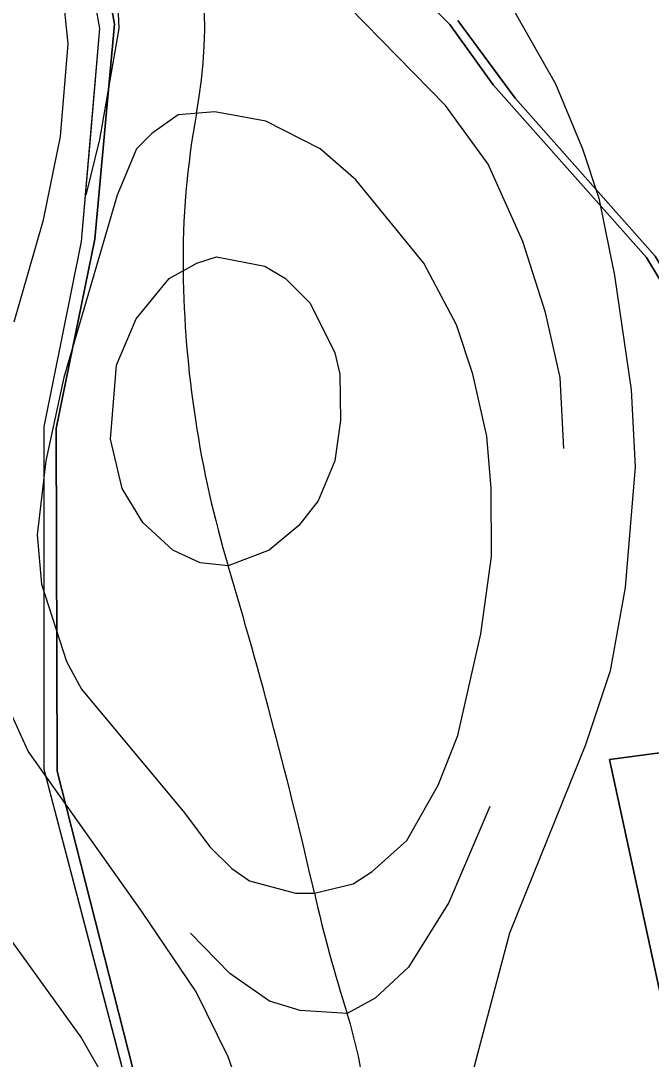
# Model space of a CAD drawing. Extents: x -510989 to -501240, y -1184665 to -1176089.
# Drawn here: x -510432.6 to -510228.6, y -1178670.8 to -1178334.5 of the extents above; entities that cross this region are included whole.
import ezdxf

# ---------------------------------------------------------------- set-up
doc = ezdxf.new("R2010")
doc.units = 0
for name, color, linetype in [('lesni_pozemek', 7, 'Continuous'), ('NAVRH_rozvodnice', 7, 'Continuous'), ('ostatni_plocha_x_ostatni_komunikace', 7, 'Continuous'), ('popis', 7, 'Continuous'), ('STAV_povodi', 7, 'Continuous'), ('vrstevnice_01', 7, 'Continuous'), ('vrstevnice_02', 7, 'Continuous'), ('vrstevnice_03', 7, 'Continuous')]:
    doc.layers.add(name, color=color, linetype=linetype)

msp = doc.modelspace()

# ---------------------------------------------------------------- linework, layer by layer
at = {"layer": 'lesni_pozemek'}
for points in [[(-510381.04, -1178734.06), (-510420.88, -1178577.47), (-510421.14, -1178466.58), (-510408.67, -1178405.28), (-510402.34, -1178335.6), (-510425.86, -1178204.15)], [(-510319.23, -1178310.15), (-510293.76, -1178335.76), (-510279.73, -1178355.25), (-510230.12, -1178411.23), (-510213.06, -1178439.47), (-510196.07, -1178464.34), (-510186.96, -1178488.21), (-510167.62, -1178523.59), (-510152.41, -1178542.1), (-510146.91, -1178561.07), (-510242.11, -1178573.72), (-510223.37, -1178660.41), (-510221.43, -1178669.35), (-510208.07, -1178731.15)], [(-510049.21, -1178321.31), (-509991.93, -1178379.18), (-509986.69, -1178390.43), (-509987.23, -1178391.41), (-510023.88, -1178398.02), (-510045.76, -1178398.48), (-510091.93, -1178408.03), (-510094.15, -1178408.49), (-510094.47, -1178425.14), (-510082.08, -1178461.41), (-510065.75, -1178490.34), (-510061.39, -1178503.69), (-510031.55, -1178532.57), (-510089.89, -1178542.86), (-510144.13, -1178560.58), (-510150.33, -1178540.25), (-510166.93, -1178518.96), (-510183.56, -1178490.36), (-510192.73, -1178464.93), (-510210.34, -1178439.16), (-510227.33, -1178410.72), (-510272.59, -1178359.57), (-510291.21, -1178334.45)]]:
    msp.add_lwpolyline(points, dxfattribs=at)
msp.add_lwpolyline([(-510146.91, -1178561.07), (-510143.65, -1178580.09), (-510128.82, -1178648.95), (-510223.37, -1178660.41), (-510242.11, -1178573.72)], close=True, dxfattribs=at)
at = {"layer": 'NAVRH_rozvodnice'}
for centre, radius, start, end in [((-510533.08, -1178335.38), 160, 349.5123, 51.304), ((-510118.77, -1178412.07), 261.34, 169.5123, 180.7519), ((-510030.27, -1178410.91), 349.86, 180.7519, 196.624), ((-511971.15, -1178990.4), 1675.69, 12.87549, 16.62404), ((-509851.05, -1178505.78), 499.1, 192.8755, 197.5161), ((-510470.68, -1178701.35), 150.67, 355.7868, 17.5161)]:
    msp.add_arc(centre, radius, start, end, dxfattribs=at)
at = {"layer": 'ostatni_plocha_x_ostatni_komunikace'}
for points in [[(-510441, -1179151), (-510432, -1179041), (-510433, -1179020), (-510429, -1178989), (-510426, -1178956), (-510412, -1178922), (-510407, -1178903), (-510402, -1178885), (-510400, -1178857), (-510399, -1178813), (-510391, -1178796), (-510388.94, -1178787.75), (-510387, -1178780), (-510388, -1178760), (-510384, -1178734), (-510425, -1178577), (-510425, -1178466), (-510413, -1178406), (-510407, -1178337), (-510431, -1178203), (-510507, -1178091), (-510517, -1178037), (-510522, -1177979), (-510527, -1177923)], [(-510523.48, -1177921.32), (-510513.02, -1178041.26), (-510501.95, -1178090.1), (-510478.78, -1178124.83), (-510474.81, -1178130.78), (-510425.86, -1178204.15), (-510402.34, -1178335.6), (-510408.67, -1178405.28), (-510421.14, -1178466.58), (-510420.88, -1178577.47), (-510381.04, -1178734.06), (-510385.72, -1178760.29), (-510385.28, -1178779.31), (-510386.97, -1178787.83), (-510388.81, -1178797.11), (-510396.72, -1178813.98), (-510397.46, -1178856.26), (-510399.61, -1178885.48), (-510409.14, -1178923.55), (-510423.37, -1178958.53), (-510430.57, -1179020.06), (-510429.46, -1179039.96), (-510430.62, -1179056.54), (-510433.11, -1179091.84)], [(-510124.74, -1178689.41), (-510127.13, -1178656.8), (-510128.82, -1178648.95), (-510143.65, -1178580.09), (-510146.91, -1178561.07), (-510152.41, -1178542.1), (-510167.62, -1178523.59), (-510186.96, -1178488.21), (-510196.07, -1178464.34), (-510213.06, -1178439.47), (-510230.12, -1178411.23), (-510279.73, -1178355.25), (-510293.76, -1178335.76), (-510319.23, -1178310.15)], [(-510291.21, -1178334.45), (-510272.59, -1178359.57), (-510227.33, -1178410.72), (-510210.34, -1178439.16), (-510192.73, -1178464.93), (-510183.56, -1178490.36), (-510166.93, -1178518.96), (-510150.33, -1178540.25), (-510144.13, -1178560.58), (-510141.11, -1178577.45), (-510139.25, -1178587.81), (-510133.16, -1178613.42), (-510125.13, -1178653.17), (-510121.93, -1178689.97)]]:
    msp.add_lwpolyline(points, dxfattribs=at)
at = {"layer": 'popis'}
msp.add_lwpolyline([(-510441, -1179151), (-510432, -1179041), (-510433, -1179020), (-510429, -1178989), (-510426, -1178956), (-510412, -1178922), (-510402, -1178885), (-510399.5, -1178835), (-510399, -1178813), (-510391, -1178796), (-510388.94, -1178787.75), (-510387, -1178780), (-510387.5, -1178770), (-510388, -1178760), (-510386, -1178747), (-510384, -1178734), (-510404.5, -1178655.5), (-510425, -1178577), (-510425, -1178521.5), (-510425, -1178466), (-510413, -1178406), (-510410, -1178371.5), (-510407, -1178337), (-510419, -1178270)], dxfattribs=at)
at = {"layer": 'STAV_povodi'}
for centre, radius, start, end in [((-510533.08, -1178335.38), 160, 349.5123, 51.304), ((-510118.77, -1178412.07), 261.34, 169.5123, 180.7519), ((-510030.27, -1178410.91), 349.86, 180.7519, 196.624), ((-511971.15, -1178990.4), 1675.69, 12.87549, 16.62404), ((-509851.05, -1178505.78), 499.1, 192.8755, 197.5161), ((-510470.68, -1178701.35), 150.67, 355.7868, 17.5161)]:
    msp.add_arc(centre, radius, start, end, dxfattribs=at)
at = {"layer": 'vrstevnice_01'}
for points in [[(-510434.81, -1178432), (-510425.31, -1178399), (-510419.81, -1178372), (-510417.31, -1178342), (-510419.09, -1178324), (-510426.69, -1178305), (-510436.81, -1178290)], [(-510272.59, -1178332), (-510259.59, -1178355), (-510250.81, -1178376), (-510245.59, -1178392), (-510240.5, -1178417), (-510235.09, -1178454), (-510233.81, -1178479), (-510237, -1178518), (-510241.91, -1178545), (-510249.91, -1178569), (-510274.41, -1178630), (-510287.19, -1178678)], [(-510353.59, -1178414), (-510347, -1178418), (-510339, -1178426), (-510331, -1178442), (-510329.41, -1178449), (-510329.19, -1178464), (-510331, -1178477), (-510336.41, -1178490), (-510342.59, -1178498), (-510352.19, -1178506), (-510365.5, -1178511), (-510374.59, -1178510), (-510383.41, -1178506), (-510393.09, -1178497), (-510399.81, -1178486), (-510403.59, -1178470), (-510401.59, -1178446), (-510395.31, -1178431), (-510384.59, -1178418), (-510375.59, -1178413), (-510369.31, -1178411), (-510353.59, -1178414)], [(-510434.81, -1178935), (-510422, -1178919), (-510412.69, -1178904), (-510375.41, -1178828), (-510362.81, -1178796), (-510360.59, -1178787), (-510355.31, -1178745), (-510356.09, -1178709), (-510359.91, -1178686), (-510365.5, -1178670), (-510375.81, -1178649), (-510393.41, -1178623), (-510430.19, -1178571), (-510436.59, -1178557)]]:
    msp.add_lwpolyline(points, dxfattribs=at)
at = {"layer": 'vrstevnice_02'}
for points in [[(-510379.59, -1178591), (-510371.41, -1178602), (-510364.31, -1178609), (-510358.59, -1178613), (-510343.69, -1178617), (-510337.59, -1178617), (-510325.09, -1178614), (-510318.91, -1178610), (-510307.69, -1178600), (-510297.5, -1178582), (-510291.19, -1178566), (-510283.69, -1178533), (-510280.31, -1178508), (-510280.41, -1178486), (-510281.81, -1178469), (-510286.31, -1178449), (-510291.59, -1178433), (-510302.19, -1178413), (-510324.19, -1178386), (-510335.69, -1178376), (-510353.31, -1178367), (-510369.81, -1178364), (-510381.69, -1178365), (-510390.19, -1178371), (-510395.19, -1178376), (-510401.41, -1178391), (-510418.69, -1178450), (-510424.5, -1178477), (-510427.31, -1178501), (-510425.91, -1178517), (-510417.81, -1178542), (-510413, -1178551), (-510379.59, -1178591)], [(-510450.09, -1178402), (-510451.31, -1178416), (-510462.69, -1178461), (-510468.41, -1178490), (-510472, -1178518), (-510471, -1178550), (-510466.09, -1178573), (-510457.81, -1178595), (-510446.19, -1178618), (-510413, -1178664), (-510396.41, -1178693), (-510390, -1178712), (-510387.5, -1178734), (-510387.19, -1178747), (-510389.31, -1178765), (-510422.09, -1178859), (-510449, -1178909), (-510466.5, -1178928), (-510486.81, -1178959), (-510494.31, -1178973), (-510511.31, -1179014), (-510514.09, -1179038), (-510524.81, -1179082), (-510535.31, -1179107)]]:
    msp.add_lwpolyline(points, dxfattribs=at)
at = {"layer": 'vrstevnice_03'}
for points in [[(-510256.91, -1178473), (-510258.09, -1178450), (-510262.81, -1178429), (-510270.09, -1178406), (-510281.41, -1178381), (-510295.19, -1178362), (-510326.5, -1178330), (-510340.69, -1178309), (-510351, -1178286), (-510361.5, -1178259), (-510362.5, -1178252), (-510365.31, -1178246), (-510374.91, -1178208), (-510376.5, -1178177), (-510370.59, -1178132)], [(-510481.69, -1178234), (-510463.81, -1178239), (-510452.31, -1178244), (-510438.31, -1178253), (-510425.81, -1178265), (-510417.5, -1178276), (-510411.31, -1178287), (-510405.41, -1178301), (-510403.59, -1178312), (-510401.91, -1178315), (-510400.91, -1178337), (-510407.09, -1178373), (-510411.59, -1178391)], [(-510280.81, -1178589), (-510294.09, -1178620), (-510307.19, -1178641), (-510317.91, -1178651), (-510327, -1178656), (-510342.19, -1178655), (-510352.09, -1178652), (-510365, -1178643), (-510377.69, -1178630)]]:
    msp.add_lwpolyline(points, dxfattribs=at)

doc.saveas('drawing.dxf')
